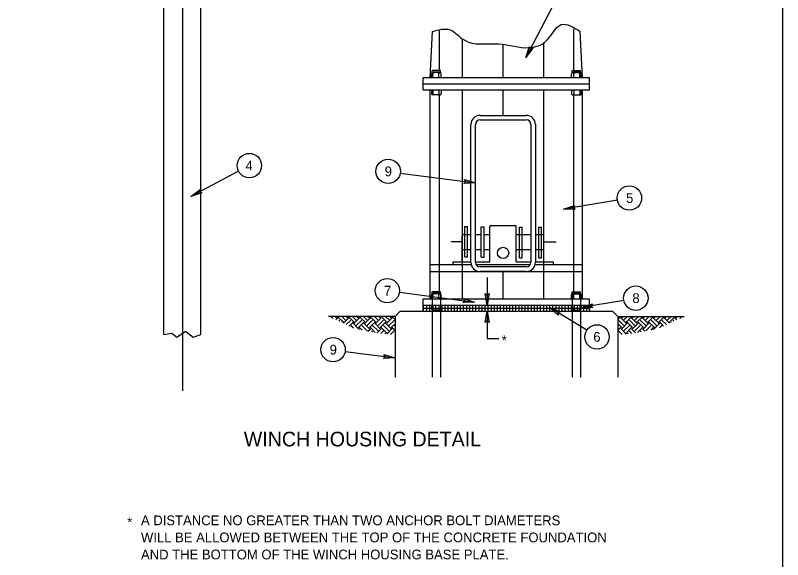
# Model space of a CAD drawing. Extents: x 99968 to 128667, y 90163 to 102182.
# Drawn here: x 102224 to 103167, y 91446 to 92116 of the extents above; entities that cross this region are included whole.
import ezdxf

# ---------------------------------------------------------------- set-up
doc = ezdxf.new("R2010")
doc.units = 0
doc.layers.add('Default', color=7, linetype='Continuous')
doc.layers.add('RD Standard Plans Active', color=7, linetype='Continuous')

msp = doc.modelspace()

# ---------------------------------------------------------------- linework, layer by layer
at = {"layer": 'Default'}
msp.add_lwpolyline([(99967.52, 92466.53), (103167.2, 92466.53), (103167.2, 90266.93), (99967.52, 90266.93)], close=True, dxfattribs=at)
at = {"layer": 'RD Standard Plans Active'}
for p, q in [((102429.49, 92325.22), (102429.49, 91653.75)), ((102406.79, 91722.88), (102406.79, 92217.15)), ((102452.2, 91722.88), (102452.2, 92217.15)), ((102888.91, 92135.54), (102851.76, 92063.61)), ((102734.07, 92038.88), (102736.9, 92095.63)), ((102745.42, 92047.46), (102745.42, 92096.49)), ((102910.59, 92047.46), (102910.59, 92098.47)), ((102921.37, 92038.88), (102918.54, 92095.63)), ((102773.8, 92038.88), (102773.8, 92085.99)), ((102823.75, 92038.88), (102823.75, 92079.74)), ((102873.69, 92038.88), (102873.69, 92082.18)), ((102746.84, 92047.46), (102736.62, 92047.46)), ((102736.62, 92045.07), (102736.62, 92047.46)), ((102746.84, 92045.07), (102746.84, 92047.46)), ((102908.6, 92047.46), (102918.82, 92047.46)), ((102908.6, 92045.07), (102908.6, 92047.46)), ((102918.82, 92045.07), (102918.82, 92047.46)), ((102725.55, 92038.88), (102929.89, 92038.88)), ((102725.55, 92031.31), (102725.55, 92038.88)), ((102735.77, 92038.88), (102735.77, 92043.65)), ((102746.84, 92045.07), (102736.62, 92045.07)), ((102737.47, 92038.88), (102737.47, 92043.65)), ((102737.53, 92046.21), (102745.64, 92046.21)), ((102744.85, 92038.88), (102744.85, 92043.65)), ((102747.69, 92038.88), (102747.69, 92043.65)), ((102907.75, 92043.61), (102907.75, 92043.65)), ((102907.75, 92038.88), (102907.75, 92043.65)), ((102908.6, 92045.07), (102918.82, 92045.07)), ((102917.91, 92046.21), (102909.79, 92046.21)), ((102910.59, 92038.88), (102910.59, 92043.65)), ((102917.97, 92038.88), (102917.97, 92043.65)), ((102919.67, 92038.88), (102919.67, 92043.65)), ((102929.89, 92031.31), (102929.89, 92038.88)), ((102725.55, 92031.31), (102929.89, 92031.31)), ((102725.55, 92023.74), (102725.55, 92031.31)), ((102929.89, 92023.74), (102929.89, 92031.31)), ((102725.55, 92023.74), (102929.89, 92023.74)), ((102734.07, 91766.81), (102734.07, 92023.74)), ((102735.77, 92023.74), (102735.77, 92018.96)), ((102737.47, 92023.74), (102737.47, 92018.96)), ((102744.85, 92023.74), (102744.85, 92018.96)), ((102747.69, 92023.74), (102747.69, 92018.96)), ((102773.8, 91766.81), (102773.8, 92023.74)), ((102823.75, 91992.52), (102823.75, 92023.74)), ((102873.69, 91766.81), (102873.69, 92023.74)), ((102907.75, 92023.74), (102907.75, 92018.96)), ((102910.59, 92023.74), (102910.59, 92018.96)), ((102917.97, 92023.74), (102917.97, 92018.96)), ((102919.67, 92023.74), (102919.67, 92018.96)), ((102921.37, 91766.81), (102921.37, 92023.74)), ((102746.84, 92017.54), (102736.62, 92017.54)), ((102745.42, 91775.39), (102745.42, 92017.54)), ((102908.6, 92017.54), (102918.82, 92017.54)), ((102910.59, 91775.39), (102910.59, 92017.54)), ((102795.37, 91992.52), (102852.13, 91992.52)), ((102795.37, 91986.85), (102852.13, 91986.85)), ((102784.01, 91811.84), (102784.01, 91981.17)), ((102789.69, 91811.84), (102789.69, 91981.17)), ((102857.8, 91981.17), (102857.8, 91811.84)), ((102863.48, 91981.17), (102863.48, 91811.84)), ((102498.44, 91923.91), (102439.98, 91892.74)), ((102697.24, 91921.47), (102789.69, 91909.35)), ((102964.07, 91888.21), (102897.85, 91877.01)), ((102776.47, 91818.31), (102776.47, 91855.77)), ((102776.47, 91855.77), (102779.98, 91855.77)), ((102779.98, 91818.31), (102779.98, 91855.77)), ((102796.67, 91818.08), (102796.67, 91855.54)), ((102796.67, 91855.54), (102800.19, 91855.54)), ((102800.19, 91818.08), (102800.19, 91855.54)), ((102807.4, 91812.4), (102807.4, 91855.54)), ((102809.1, 91857.24), (102838.05, 91857.24)), ((102839.75, 91812.4), (102839.75, 91855.54)), ((102843.67, 91817.34), (102843.67, 91854.8)), ((102843.67, 91854.8), (102847.19, 91854.8)), ((102847.19, 91817.34), (102847.19, 91854.8)), ((102867.39, 91817.34), (102867.39, 91854.8)), ((102867.39, 91854.8), (102870.91, 91854.8)), ((102870.91, 91817.34), (102870.91, 91854.8)), ((102773.34, 91812.4), (102773.34, 91844.19)), ((102775.05, 91845.89), (102784.01, 91845.89)), ((102789.69, 91845.89), (102796.67, 91845.89)), ((102800.19, 91845.89), (102807.4, 91845.89)), ((102839.75, 91845.89), (102857.8, 91845.89)), ((102863.48, 91845.89), (102872.11, 91845.89)), ((102873.81, 91812.4), (102873.81, 91844.19)), ((102773.51, 91836.87), (102759.72, 91836.87)), ((102873.69, 91836.87), (102889.02, 91836.87)), ((102773.34, 91827.73), (102784.01, 91827.73)), ((102789.69, 91827.73), (102796.67, 91827.73)), ((102800.19, 91827.73), (102807.4, 91827.73)), ((102839.75, 91827.73), (102857.8, 91827.73)), ((102863.48, 91827.73), (102873.81, 91827.73)), ((102761.99, 91812.4), (102761.99, 91809)), ((102761.99, 91812.4), (102783.33, 91812.4)), ((102776.47, 91818.31), (102779.98, 91818.31)), ((102790.77, 91812.4), (102807.4, 91812.4)), ((102796.67, 91818.08), (102800.19, 91818.08)), ((102839.75, 91812.4), (102857.57, 91812.4)), ((102843.67, 91817.34), (102847.19, 91817.34)), ((102864.27, 91812.4), (102885.16, 91812.4)), ((102867.39, 91817.34), (102870.91, 91817.34)), ((102885.16, 91812.4), (102885.16, 91809)), ((102734.07, 91809), (102784.07, 91809)), ((102790.37, 91809), (102856.78, 91809)), ((102852.13, 91806.16), (102795.37, 91806.16)), ((102863.88, 91809), (102921.37, 91809)), ((102734.07, 91800.48), (102921.37, 91800.48)), ((102852.13, 91800.48), (102795.37, 91800.48)), ((102804.2, 91793.2), (102804.2, 91761.89)), ((102823.75, 91766.81), (102823.75, 91800.48)), ((102696.22, 91774.99), (102788.45, 91762.9)), ((102746.84, 91775.39), (102736.62, 91775.39)), ((102736.62, 91773), (102736.62, 91775.39)), ((102737.53, 91774.14), (102745.64, 91774.14)), ((102746.84, 91773), (102746.84, 91775.39)), ((102908.6, 91775.39), (102918.82, 91775.39)), ((102908.6, 91773), (102908.6, 91775.39)), ((102917.91, 91774.14), (102909.79, 91774.14)), ((102918.82, 91773), (102918.82, 91775.39)), ((102725.55, 91766.81), (102929.89, 91766.81)), ((102725.55, 91759.24), (102725.55, 91766.81)), ((102735.77, 91766.81), (102735.77, 91771.58)), ((102746.84, 91773), (102736.62, 91773)), ((102736.62, 91773), (102736.62, 91670.55)), ((102737.47, 91766.81), (102737.47, 91771.58)), ((102744.85, 91766.81), (102744.85, 91771.58)), ((102746.84, 91773), (102746.84, 91670.55)), ((102747.69, 91766.81), (102747.69, 91771.58)), ((102907.75, 91771.54), (102907.75, 91771.58)), ((102907.75, 91766.81), (102907.75, 91771.58)), ((102908.6, 91773), (102918.82, 91773)), ((102908.6, 91773), (102908.6, 91670.55)), ((102910.59, 91766.81), (102910.59, 91771.58)), ((102917.97, 91766.81), (102917.97, 91771.58)), ((102918.82, 91773), (102918.82, 91670.55)), ((102919.67, 91766.81), (102919.67, 91771.58)), ((102971.98, 91764.92), (102919.81, 91756.09)), ((102929.89, 91759.24), (102929.89, 91766.81)), ((102725.55, 91759.24), (102929.89, 91759.24)), ((102725.55, 91751.67), (102725.55, 91759.24)), ((102725.55, 91759.24), (102929.89, 91759.24)), ((102725.55, 91759.24), (102725.55, 91751.67)), ((102725.55, 91755.45), (102929.89, 91755.45)), ((102729.34, 91759.24), (102729.34, 91751.67)), ((102733.12, 91759.24), (102733.12, 91751.67)), ((102735.77, 91759.24), (102735.77, 91754.46)), ((102736.9, 91759.24), (102736.9, 91751.67)), ((102737.47, 91759.24), (102737.47, 91754.46)), ((102740.69, 91759.24), (102740.69, 91751.67)), ((102744.47, 91759.24), (102744.47, 91751.67)), ((102744.85, 91759.24), (102744.85, 91754.46)), ((102747.69, 91759.24), (102747.69, 91754.46)), ((102748.26, 91759.24), (102748.26, 91751.67)), ((102752.04, 91759.24), (102752.04, 91751.67)), ((102755.82, 91759.24), (102755.82, 91751.67)), ((102759.61, 91759.24), (102759.61, 91751.67)), ((102763.39, 91759.24), (102763.39, 91751.67)), ((102767.18, 91759.24), (102767.18, 91751.67)), ((102770.96, 91759.24), (102770.96, 91751.67)), ((102774.74, 91759.24), (102774.74, 91751.67)), ((102778.53, 91759.24), (102778.53, 91751.67)), ((102782.31, 91759.24), (102782.31, 91751.67)), ((102786.1, 91759.24), (102786.1, 91751.67)), ((102789.88, 91759.24), (102789.88, 91751.67)), ((102793.66, 91759.24), (102793.66, 91751.67)), ((102797.45, 91759.24), (102797.45, 91751.67)), ((102801.23, 91759.24), (102801.23, 91751.67)), ((102805.02, 91759.24), (102805.02, 91751.67)), ((102808.8, 91759.24), (102808.8, 91751.67)), ((102812.58, 91759.24), (102812.58, 91751.67)), ((102816.37, 91759.24), (102816.37, 91751.67)), ((102820.15, 91759.24), (102820.15, 91751.67)), ((102823.94, 91759.24), (102823.94, 91751.67)), ((102827.72, 91759.24), (102827.72, 91751.67)), ((102831.5, 91759.24), (102831.5, 91751.67)), ((102835.29, 91759.24), (102835.29, 91751.67)), ((102839.07, 91759.24), (102839.07, 91751.67)), ((102842.86, 91759.24), (102842.86, 91751.67)), ((102846.64, 91759.24), (102846.64, 91751.67)), ((102850.42, 91759.24), (102850.42, 91751.67)), ((102854.21, 91759.24), (102854.21, 91751.67)), ((102857.99, 91759.24), (102857.99, 91751.67)), ((102861.78, 91759.24), (102861.78, 91751.67)), ((102865.56, 91759.24), (102865.56, 91751.67)), ((102869.34, 91759.24), (102869.34, 91751.67)), ((102873.13, 91759.24), (102873.13, 91751.67)), ((102876.91, 91759.24), (102876.91, 91751.67)), ((102926.49, 91728.2), (102880.57, 91756.03)), ((102880.7, 91759.24), (102880.7, 91751.67)), ((102884.48, 91759.24), (102884.48, 91751.67)), ((102888.26, 91759.24), (102888.26, 91751.67)), ((102892.05, 91759.24), (102892.05, 91751.67)), ((102895.83, 91759.24), (102895.83, 91751.67)), ((102899.62, 91759.24), (102899.62, 91751.67)), ((102903.4, 91759.24), (102903.4, 91751.67)), ((102907.18, 91759.24), (102907.18, 91751.67)), ((102907.75, 91759.24), (102907.75, 91754.46)), ((102910.59, 91759.24), (102910.59, 91754.46)), ((102910.97, 91759.24), (102910.97, 91751.67)), ((102914.75, 91759.24), (102914.75, 91751.67)), ((102917.97, 91759.24), (102917.97, 91754.46)), ((102918.54, 91759.24), (102918.54, 91751.67)), ((102919.67, 91759.24), (102919.67, 91754.46)), ((102922.32, 91759.24), (102922.32, 91751.67)), ((102926.1, 91759.24), (102926.1, 91751.67)), ((102929.89, 91751.67), (102929.89, 91759.24)), ((102929.89, 91759.24), (102929.89, 91751.67)), ((102697.17, 91751.67), (102690.79, 91745.29)), ((102690.79, 91745.89), (102690.79, 91745.89)), ((102697.17, 91751.67), (102958.27, 91751.67)), ((102725.55, 91751.67), (102929.89, 91751.67)), ((102725.55, 91751.67), (102929.89, 91751.67)), ((102746.84, 91753.04), (102736.62, 91753.04)), ((102804.2, 91751.67), (102804.2, 91717.93)), ((102908.6, 91753.04), (102918.82, 91753.04)), ((102958.27, 91751.67), (102964.65, 91745.29)), ((102964.65, 91745.89), (102964.65, 91745.89)), ((102690.79, 91745.29), (102609.09, 91745.29)), ((102611.97, 91745.29), (102614.46, 91742.79)), ((102617.3, 91745.29), (102619.23, 91743.36)), ((102618.14, 91741.05), (102620.52, 91743.43)), ((102619.23, 91744.72), (102619.8, 91745.29)), ((102620.59, 91744.76), (102627.29, 91738.06)), ((102621.81, 91739.35), (102623.17, 91740.75)), ((102625.44, 91745.29), (102629.98, 91740.75)), ((102625.44, 91737.68), (102625.85, 91738.06)), ((102627.29, 91736.81), (102633.88, 91743.43)), ((102630.77, 91745.29), (102632.67, 91743.43)), ((102630.93, 91735.11), (102636.56, 91740.75)), ((102632.55, 91744.76), (102633.08, 91745.29)), ((102633.88, 91744.76), (102640.57, 91738.06)), ((102634.6, 91733.4), (102639.25, 91738.06)), ((102638.72, 91745.29), (102643.26, 91740.75)), ((102639.29, 91736.77), (102645.99, 91730.07)), ((102640.54, 91736.77), (102647.23, 91743.47)), ((102643.22, 91734.09), (102649.88, 91740.78)), ((102644.06, 91745.29), (102645.95, 91743.43)), ((102645.87, 91731.44), (102652.57, 91738.1)), ((102645.95, 91744.76), (102646.44, 91745.29)), ((102647.31, 91744.79), (102654.01, 91738.13)), ((102652.19, 91745.29), (102656.69, 91740.78)), ((102652.57, 91736.77), (102659.27, 91730.07)), ((102653.89, 91736.77), (102660.59, 91743.47)), ((102656.58, 91734.09), (102663.28, 91740.78)), ((102657.53, 91745.29), (102659.34, 91743.47)), ((102659.27, 91744.79), (102659.72, 91745.29)), ((102659.27, 91731.44), (102665.96, 91738.1)), ((102660.59, 91744.79), (102667.29, 91738.1)), ((102665.47, 91745.29), (102669.98, 91740.78)), ((102666, 91736.81), (102672.7, 91730.15)), ((102667.25, 91736.81), (102673.95, 91743.51)), ((102669.9, 91734.16), (102676.6, 91740.82)), ((102670.81, 91745.29), (102672.62, 91743.47)), ((102672.59, 91731.47), (102679.28, 91738.17)), ((102672.62, 91744.79), (102673.12, 91745.29)), ((102674.02, 91744.87), (102680.72, 91738.17)), ((102678.94, 91745.29), (102683.41, 91740.86)), ((102679.28, 91736.81), (102685.98, 91730.15)), ((102680.61, 91736.81), (102687.31, 91743.51)), ((102683.3, 91734.16), (102689.99, 91740.82)), ((102684.32, 91745.29), (102686.06, 91743.51)), ((102685.98, 91744.87), (102686.4, 91745.29)), ((102685.98, 91731.47), (102690.79, 91736.28)), ((102687.31, 91744.87), (102690.79, 91741.39)), ((102690.79, 91745.29), (102690.79, 91670.55)), ((102964.65, 91745.29), (102964.65, 91670.55)), ((102964.65, 91745.29), (103046.35, 91745.29)), ((102968.13, 91744.87), (102964.65, 91741.39)), ((102969.46, 91731.47), (102964.65, 91736.28)), ((102972.14, 91734.16), (102965.45, 91740.82)), ((102974.83, 91736.81), (102968.13, 91743.51)), ((102969.46, 91744.87), (102969.04, 91745.29)), ((102971.12, 91745.29), (102969.38, 91743.51)), ((102976.15, 91736.81), (102969.46, 91730.15)), ((102976.49, 91745.29), (102972.03, 91740.86)), ((102981.41, 91744.87), (102974.72, 91738.17)), ((102982.85, 91731.47), (102976.15, 91738.17)), ((102985.54, 91734.16), (102978.84, 91740.82)), ((102988.19, 91736.81), (102981.49, 91743.51)), ((102982.81, 91744.79), (102982.32, 91745.29)), ((102989.44, 91736.81), (102982.74, 91730.15)), ((102984.63, 91745.29), (102982.81, 91743.47)), ((102989.97, 91745.29), (102985.46, 91740.78)), ((102994.85, 91744.79), (102988.15, 91738.1)), ((102996.17, 91731.44), (102989.47, 91738.1)), ((102998.86, 91734.09), (102992.16, 91740.78)), ((103001.54, 91736.77), (102994.85, 91743.47)), ((102996.17, 91744.79), (102995.72, 91745.29)), ((102997.91, 91745.29), (102996.1, 91743.47)), ((103002.87, 91736.77), (102996.17, 91730.07)), ((103003.25, 91745.29), (102998.74, 91740.78)), ((103008.13, 91744.79), (103001.43, 91738.13)), ((103009.57, 91731.44), (103002.87, 91738.1)), ((103012.22, 91734.09), (103005.56, 91740.78)), ((103014.9, 91736.77), (103008.2, 91743.47)), ((103009.49, 91744.76), (103009, 91745.29)), ((103016.15, 91736.77), (103009.45, 91730.07)), ((103011.38, 91745.29), (103009.49, 91743.43)), ((103016.72, 91745.29), (103012.18, 91740.75)), ((103021.56, 91744.76), (103014.86, 91738.06)), ((103020.84, 91733.4), (103016.19, 91738.06)), ((103024.51, 91735.11), (103018.88, 91740.75)), ((103028.15, 91736.81), (103021.56, 91743.43)), ((103022.89, 91744.76), (103022.36, 91745.29)), ((103024.66, 91745.29), (103022.77, 91743.43)), ((103030, 91745.29), (103025.46, 91740.75)), ((103034.84, 91744.76), (103028.15, 91738.06)), ((103030, 91737.68), (103029.58, 91738.06)), ((103033.63, 91739.35), (103032.27, 91740.75)), ((103037.3, 91741.05), (103034.92, 91743.43)), ((103036.21, 91744.72), (103035.64, 91745.29)), ((103038.14, 91745.29), (103036.21, 91743.36)), ((103043.47, 91745.29), (103040.97, 91742.79)), ((102636.6, 91734.09), (102639.67, 91731.06)), ((102646.17, 91729.05), (102647.23, 91730.07)), ((102647.23, 91731.44), (102650.3, 91728.33)), ((102649.88, 91734.09), (102656.58, 91727.43)), ((102657.53, 91727.12), (102660.55, 91730.15)), ((102660.67, 91731.47), (102666.57, 91725.57)), ((102662.11, 91726.33), (102663.24, 91727.46)), ((102663.32, 91734.16), (102670.01, 91727.46)), ((102668.95, 91725.16), (102673.95, 91730.15)), ((102673.53, 91724.36), (102676.6, 91727.46)), ((102673.95, 91731.47), (102680.61, 91724.78)), ((102676.6, 91734.16), (102683.3, 91727.46)), ((102680.57, 91723.49), (102687.27, 91730.19)), ((102685.45, 91723.04), (102689.96, 91727.5)), ((102687.34, 91731.51), (102690.79, 91728.11)), ((102690.03, 91734.2), (102690.79, 91733.44)), ((102965.41, 91734.2), (102964.65, 91733.44)), ((102968.09, 91731.51), (102964.65, 91728.11)), ((102969.99, 91723.04), (102965.48, 91727.5)), ((102974.87, 91723.49), (102968.17, 91730.19)), ((102978.84, 91734.16), (102972.14, 91727.46)), ((102981.49, 91731.47), (102974.83, 91724.78)), ((102981.91, 91724.36), (102978.84, 91727.46)), ((102986.48, 91725.16), (102981.49, 91730.15)), ((102992.12, 91734.16), (102985.42, 91727.46)), ((102994.77, 91731.47), (102988.87, 91725.57)), ((102993.33, 91726.33), (102992.2, 91727.46)), ((102997.91, 91727.12), (102994.88, 91730.15)), ((103005.56, 91734.09), (102998.86, 91727.43)), ((103008.2, 91731.44), (103005.14, 91728.33)), ((103009.26, 91729.05), (103008.2, 91730.07)), ((103018.84, 91734.09), (103015.77, 91731.06)), ((102678.15, 91723.64), (102679.28, 91724.78)), ((102690.41, 91722.62), (102690.79, 91723)), ((102804.2, 91717.93), (102818.39, 91717.93)), ((102965.03, 91722.62), (102964.65, 91723)), ((102977.29, 91723.64), (102976.15, 91724.78)), ((102629.52, 91702.22), (102690.79, 91694.19))]:
    msp.add_line(p, q, dxfattribs=at)
for points in [[(102860.36, 92075.05), (102851.76, 92063.61), (102856.1, 92077.24), (102857.21, 92074.18)], [(102776.02, 91913.55), (102789.69, 91909.35), (102775.4, 91908.81), (102777.9, 91910.89)], [(102453.55, 91897.27), (102439.98, 91892.74), (102451.3, 91901.49), (102450.47, 91898.33)], [(102912.15, 91877), (102897.85, 91877.01), (102911.35, 91881.72), (102909.57, 91878.99)], [(102774.78, 91767.1), (102788.45, 91762.9), (102774.16, 91762.36), (102776.67, 91764.44)], [(102806.59, 91773.34), (102804.2, 91759.24), (102801.8, 91773.34), (102804.2, 91771.12)], [(102891.39, 91746.68), (102880.57, 91756.03), (102893.87, 91750.77), (102890.74, 91749.87)], [(102934.11, 91756.09), (102919.81, 91756.09), (102933.31, 91760.81), (102931.53, 91758.08)], [(102801.8, 91737.57), (102804.2, 91751.67), (102806.59, 91737.57), (102804.2, 91739.78)], [(102677.12, 91698.39), (102690.79, 91694.19), (102676.49, 91693.65), (102679, 91695.73)]]:
    msp.add_lwpolyline(points, close=True, dxfattribs=at)
msp.add_lwpolyline([(102406.79, 91722.88), (102416.38, 91724.47), (102422.8, 91719.65), (102433.24, 91726.91), (102442.89, 91719.65), (102452.2, 91722.88)], dxfattribs=at)
for centre, radius in [((102511.81, 91930.7), 15), ((102682.39, 91923.62), 15), ((102978.85, 91890.8), 15), ((102823.58, 91823.3), 6.95), ((102681.35, 91776.91), 15), ((102986.72, 91767.67), 15), ((102939.07, 91720.02), 15), ((102614.67, 91704.37), 15)]:
    msp.add_circle(centre, radius, dxfattribs=at)
for centre, radius, start, end in [((102737.61, 92043.51), 1.85, 122.47119, 175.60129), ((102736.29, 92044), 1.23, 343.53151, 60.39518), ((102738.99, 92043.5), 1.52, 93.55327, 174.10845), ((102742.61, 92042.89), 2.37, 18.869, 67.26535), ((102746.2, 92043.68), 1.35, 96.60678, 181.02137), ((102745.84, 92043.51), 1.85, 4.39871, 57.52881), ((102909.6, 92043.51), 1.85, 122.47119, 175.60129), ((102909.24, 92043.68), 1.35, 358.97863, 83.39322), ((102912.83, 92042.89), 2.37, 112.73465, 161.131), ((102916.46, 92043.5), 1.52, 5.89155, 86.44673), ((102919.15, 92044), 1.23, 119.60482, 196.46849), ((102917.83, 92043.51), 1.85, 4.39871, 57.52881), ((102737.61, 92019.1), 1.85, 184.39871, 237.52881), ((102736.29, 92018.61), 1.23, 299.60483, 16.46849), ((102738.99, 92019.12), 1.52, 185.89155, 266.44673), ((102742.61, 92019.73), 2.37, 292.73465, 341.131), ((102746.2, 92018.94), 1.35, 178.97863, 263.39322), ((102745.84, 92019.1), 1.85, 302.47119, 355.60129), ((102909.6, 92019.1), 1.85, 184.39871, 237.52881), ((102909.24, 92018.94), 1.35, 276.60678, 1.02137), ((102912.83, 92019.73), 2.37, 198.869, 247.26535), ((102916.46, 92019.12), 1.52, 273.55327, 354.10845), ((102919.15, 92018.61), 1.23, 163.53151, 240.39517), ((102917.83, 92019.1), 1.85, 302.47119, 355.60129), ((102795.37, 91981.17), 11.35, 90, 180), ((102852.13, 91981.17), 11.35, 0, 90), ((102795.37, 91981.17), 5.68, 90, 180), ((102852.13, 91981.17), 5.68, 0, 90), ((102809.1, 91855.54), 1.7, 90, 180), ((102838.05, 91855.54), 1.7, 0, 90), ((102775.05, 91844.19), 1.7, 90, 180), ((102872.11, 91844.19), 1.7, 0, 90), ((102795.37, 91811.84), 11.35, 180, 270), ((102795.37, 91811.84), 5.68, 180, 270), ((102852.13, 91811.84), 11.35, 270, 360), ((102852.13, 91811.84), 5.68, 270, 360), ((102737.61, 91771.44), 1.85, 122.47119, 175.60129), ((102736.29, 91771.93), 1.23, 343.53151, 60.39518), ((102738.99, 91771.43), 1.52, 93.55327, 174.10845), ((102742.61, 91770.82), 2.37, 18.869, 67.26535), ((102746.2, 91771.61), 1.35, 96.60678, 181.02137), ((102745.84, 91771.44), 1.85, 4.39871, 57.52881), ((102909.6, 91771.44), 1.85, 122.47119, 175.60129), ((102909.24, 91771.61), 1.35, 358.97863, 83.39322), ((102912.83, 91770.82), 2.37, 112.73465, 161.131), ((102916.46, 91771.43), 1.52, 5.89155, 86.44673), ((102919.15, 91771.93), 1.23, 133.02128, 196.46849), ((102917.83, 91771.44), 1.85, 4.39871, 57.52881), ((102737.61, 91754.6), 1.85, 184.39871, 237.52881), ((102736.29, 91754.11), 1.23, 299.60483, 16.46849), ((102738.99, 91754.62), 1.52, 185.89155, 266.44673), ((102742.61, 91755.23), 2.37, 292.73465, 341.131), ((102746.2, 91754.44), 1.35, 178.97863, 263.39322), ((102745.84, 91754.6), 1.85, 302.47119, 355.60129), ((102909.6, 91754.6), 1.85, 184.39871, 237.52881), ((102909.24, 91754.44), 1.35, 276.60678, 1.02137), ((102912.83, 91755.23), 2.37, 198.869, 247.26535), ((102916.46, 91754.62), 1.52, 273.55327, 354.10845), ((102919.15, 91754.11), 1.23, 163.53151, 226.97872), ((102917.83, 91754.6), 1.85, 302.47119, 355.60129)]:
    msp.add_arc(centre, radius, start, end, dxfattribs=at)
msp.add_spline([(102736.9, 92095.63), (102758.47, 92097.74), (102775.73, 92085.19), (102818.13, 92080.48), (102855.76, 92075.77), (102876.14, 92083.6), (102894.98, 92104.04), (102918.54, 92095.63)], degree=3, dxfattribs=at)

# ---------------------------------------------------------------- texts
for s, height, p in [('4', 12, (102507.06, 91924.7)), ('9', 12, (102678.18, 91917.62)), ('5', 12, (102974.76, 91884.8)), ('7', 12, (102677.26, 91770.91)), ('8', 12, (102982.49, 91761.67)), ('*', 12, (102821.89, 91709.82)), ('6', 12, (102934.51, 91714.02)), ('9', 12, (102610.46, 91698.37)), ('WINCH HOUSING DETAIL', 18, (102504.98, 91585.4)), ('A DISTANCE NO GREATER THAN TWO ANCHOR BOLT DIAMETERS', 12, (102378.61, 91488.44)), ('*', 12, (102361.62, 91486.14)), ('WILL BE ALLOWED BETWEEN THE TOP OF THE CONCRETE FOUNDATION', 12, (102378.61, 91467.44)), ('AND THE BOTTOM OF THE WINCH HOUSING BASE PLATE.', 12, (102378.61, 91446.44))]:
    msp.add_text(s, height=height, dxfattribs=at).set_placement(p)

doc.saveas('drawing.dxf')
